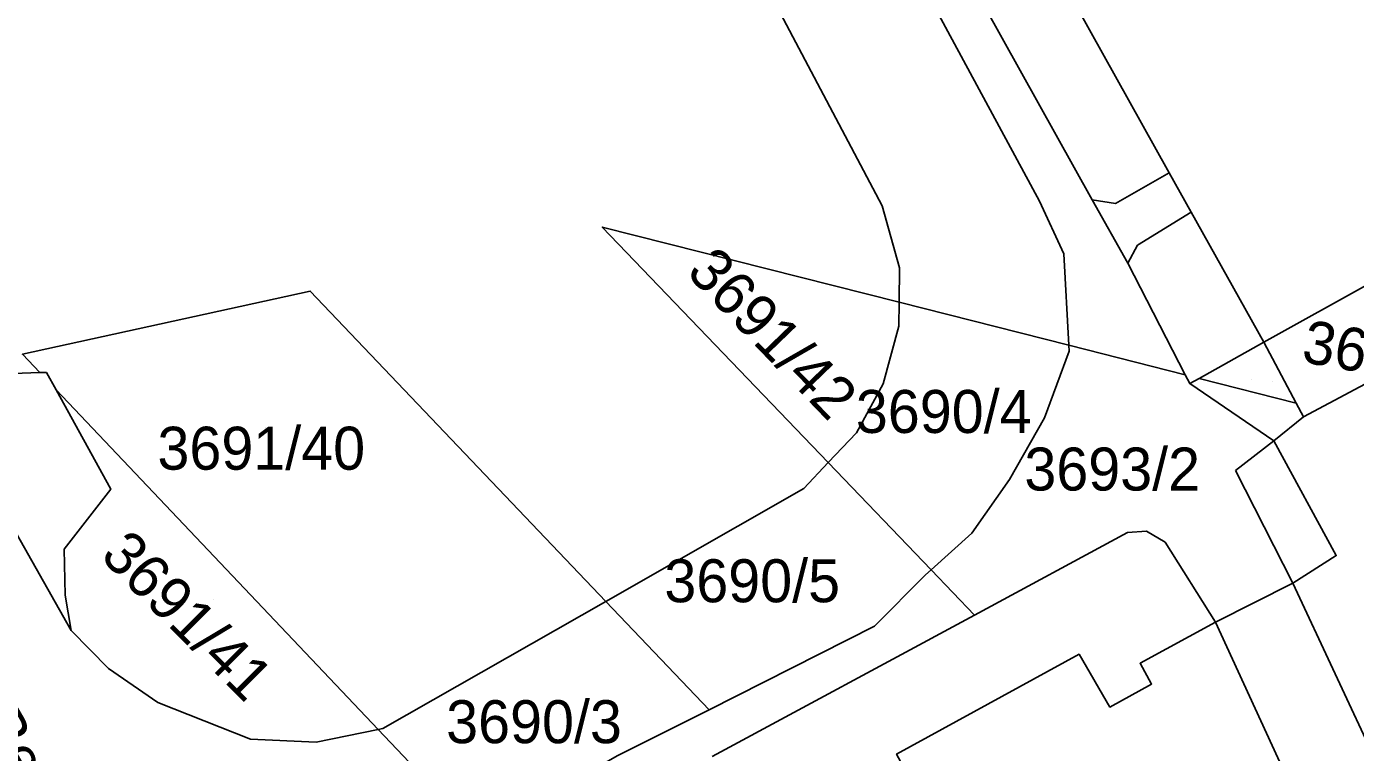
# Model space of a CAD drawing. Extents: x -262715 to -259381, y -1237238 to -1231182.
# Drawn here: x -261814.6 to -261752.7, y -1235639 to -1235605.2 of the extents above; entities that cross this region are included whole.
import ezdxf

# ---------------------------------------------------------------- set-up
doc = ezdxf.new("R2010")
doc.units = 0
for name, color, linetype in [('body_kn', 7, 'Continuous'), ('kladpar_druhypozemkov', 7, 'Continuous'), ('kladpar_hranice', 7, 'Continuous'), ('kladpar_parcelnecisla', 7, 'Continuous'), ('kladpar_plochy', 7, 'Continuous'), ('kladpar_sipky', 7, 'Continuous'), ('popisy', 7, 'Continuous'), ('zappar_hrandruhpozemk', 7, 'Continuous')]:
    doc.layers.add(name, color=color, linetype=linetype)

msp = doc.modelspace()

# ---------------------------------------------------------------- linework, layer by layer
at = {"layer": 'body_kn'}
for p, q in [((-261761.39, -1235612.05), (-261761.39, -1235612.05)), ((-261774.75, -1235613.59), (-261774.75, -1235613.59)), ((-261767.43, -1235613.37), (-261767.43, -1235613.37)), ((-261764.98, -1235613.31), (-261764.98, -1235613.31)), ((-261764.98, -1235613.31), (-261764.98, -1235613.31)), ((-261763.89, -1235613.48), (-261763.89, -1235613.48)), ((-261760.36, -1235613.89), (-261760.36, -1235613.89)), ((-261760.36, -1235613.89), (-261760.36, -1235613.89)), ((-261787.78, -1235614.58), (-261787.78, -1235614.58)), ((-261787.78, -1235614.58), (-261787.78, -1235614.58)), ((-261762.87, -1235615.42), (-261762.87, -1235615.42)), ((-261766.29, -1235615.83), (-261766.29, -1235615.83)), ((-261773.95, -1235616.47), (-261773.95, -1235616.47)), ((-261763.32, -1235616.26), (-261763.32, -1235616.26)), ((-261801.37, -1235617.56), (-261801.37, -1235617.56)), ((-261773.96, -1235618.08), (-261773.96, -1235618.08)), ((-261773.96, -1235618.08), (-261773.96, -1235618.08)), ((-261773.97, -1235619.19), (-261773.97, -1235619.19)), ((-261766.06, -1235620.08), (-261766.06, -1235620.08)), ((-261766.06, -1235620.08), (-261766.06, -1235620.08)), ((-261766.05, -1235620.36), (-261766.05, -1235620.36)), ((-261756.99, -1235619.94), (-261756.99, -1235619.94)), ((-261813.96, -1235621.35), (-261813.96, -1235621.35)), ((-261813.65, -1235621.34), (-261813.65, -1235621.34)), ((-261760.64, -1235621.46), (-261760.64, -1235621.46)), ((-261760.64, -1235621.46), (-261760.64, -1235621.46)), ((-261760, -1235621.62), (-261760, -1235621.62)), ((-261760, -1235621.62), (-261760, -1235621.62)), ((-261813.2, -1235622.15), (-261813.2, -1235622.15)), ((-261813.2, -1235622.15), (-261813.2, -1235622.15)), ((-261774.7, -1235621.88), (-261774.7, -1235621.88)), ((-261760.43, -1235621.86), (-261760.43, -1235621.86)), ((-261760.43, -1235621.86), (-261760.43, -1235621.86)), ((-261755.48, -1235622.77), (-261755.48, -1235622.77)), ((-261755.48, -1235622.77), (-261755.48, -1235622.77)), ((-261767.19, -1235623.45), (-261767.19, -1235623.45)), ((-261755.14, -1235623.41), (-261755.14, -1235623.41)), ((-261775.95, -1235624.16), (-261775.95, -1235624.16)), ((-261756.52, -1235624.52), (-261756.52, -1235624.52)), ((-261777.26, -1235625.54), (-261777.26, -1235625.54)), ((-261758.3, -1235625.9), (-261758.3, -1235625.9)), ((-261768.82, -1235626.33), (-261768.82, -1235626.33)), ((-261810.66, -1235626.77), (-261810.66, -1235626.77)), ((-261778.4, -1235626.74), (-261778.4, -1235626.74)), ((-261770.57, -1235628.83), (-261770.57, -1235628.83)), ((-261763.33, -1235628.8), (-261763.33, -1235628.8)), ((-261763.33, -1235628.8), (-261763.33, -1235628.8)), ((-261762.45, -1235628.73), (-261762.45, -1235628.73)), ((-261812.82, -1235629.57), (-261812.82, -1235629.57)), ((-261761.58, -1235629.25), (-261761.58, -1235629.25)), ((-261753.61, -1235629.87), (-261753.61, -1235629.87)), ((-261772.73, -1235630.76), (-261772.73, -1235630.76)), ((-261772.47, -1235630.53), (-261772.47, -1235630.53)), ((-261755.64, -1235631.15), (-261755.64, -1235631.15)), ((-261755.64, -1235631.15), (-261755.64, -1235631.15)), ((-261812.78, -1235631.71), (-261812.78, -1235631.71)), ((-261787.61, -1235632), (-261787.61, -1235632)), ((-261787.61, -1235632), (-261787.61, -1235632)), ((-261770.45, -1235632.64), (-261770.45, -1235632.64)), ((-261770.45, -1235632.64), (-261770.45, -1235632.64)), ((-261812.5, -1235633.36), (-261812.5, -1235633.36)), ((-261775.1, -1235633.15), (-261775.1, -1235633.15)), ((-261759.23, -1235632.96), (-261759.23, -1235632.96)), ((-261759.23, -1235632.96), (-261759.23, -1235632.96)), ((-261765.58, -1235634.46), (-261765.58, -1235634.46)), ((-261810.77, -1235635.13), (-261810.77, -1235635.13)), ((-261762.74, -1235634.88), (-261762.74, -1235634.88)), ((-261762.21, -1235635.85), (-261762.21, -1235635.85)), ((-261808.46, -1235636.7), (-261808.46, -1235636.7)), ((-261782.81, -1235637.04), (-261782.81, -1235637.04)), ((-261764.15, -1235636.92), (-261764.15, -1235636.92)), ((-261804.16, -1235638.41), (-261804.16, -1235638.41)), ((-261798.21, -1235637.96), (-261798.21, -1235637.96)), ((-261798.21, -1235637.96), (-261798.21, -1235637.96)), ((-261797.99, -1235637.92), (-261797.99, -1235637.92)), ((-261801.09, -1235638.55), (-261801.09, -1235638.55))]:
    msp.add_line(p, q, dxfattribs=at)
at = {"layer": 'kladpar_druhypozemkov'}
for p, q in [((-261777.83, -1235619.95), (-261777.83, -1235619.95)), ((-261757.54, -1235621.68), (-261757.54, -1235621.68)), ((-261771.12, -1235622.46), (-261771.12, -1235622.46)), ((-261803.45, -1235623.89), (-261803.45, -1235623.89)), ((-261762.61, -1235625.08), (-261762.61, -1235625.08)), ((-261779.82, -1235630.38), (-261779.82, -1235630.38)), ((-261805.88, -1235631.91), (-261805.88, -1235631.91)), ((-261789.7, -1235637.25), (-261789.7, -1235637.25))]:
    msp.add_line(p, q, dxfattribs=at)
at = {"layer": 'kladpar_hranice'}
for p, q in [((-261787.78, -1235614.58), (-261773.96, -1235618.08)), ((-261777.26, -1235625.54), (-261787.78, -1235614.58)), ((-261766.06, -1235620.08), (-261773.96, -1235618.08)), ((-261773.96, -1235618.08), (-261766.06, -1235620.08)), ((-261760.64, -1235621.46), (-261766.06, -1235620.08)), ((-261766.06, -1235620.08), (-261760.64, -1235621.46)), ((-261760, -1235621.62), (-261755.48, -1235622.77)), ((-261755.48, -1235622.77), (-261760, -1235621.62)), ((-261772.47, -1235630.53), (-261777.26, -1235625.54)), ((-261777.26, -1235625.54), (-261772.47, -1235630.53)), ((-261770.45, -1235632.64), (-261772.47, -1235630.53)), ((-261772.47, -1235630.53), (-261770.45, -1235632.64))]:
    msp.add_line(p, q, dxfattribs=at)
for points in [[(-261817.04, -1235479.13), (-261811.93, -1235487.32), (-261810.24, -1235489.54), (-261808.44, -1235488.8), (-261787.74, -1235526.24), (-261789.46, -1235529.01), (-261788.23, -1235531.77), (-261787.63, -1235534.99), (-261787.64, -1235538.06), (-261788.08, -1235541.41), (-261790.06, -1235545.16), (-261794.1, -1235552.69), (-261796.04, -1235557.46), (-261794.6, -1235563.43), (-261787.63, -1235575.97), (-261767.43, -1235613.37), (-261766.29, -1235615.83), (-261766.06, -1235620.08)], [(-261821.26, -1235493.05), (-261799.72, -1235531.52), (-261795.98, -1235529.47), (-261794.76, -1235533.58), (-261794.72, -1235538.23), (-261795.57, -1235541.05), (-261797.15, -1235543.68), (-261799.29, -1235545.56), (-261801.99, -1235546.29), (-261804.7, -1235544.72), (-261810, -1235547.85), (-261793.14, -1235578.78), (-261774.75, -1235613.59), (-261773.95, -1235616.47), (-261773.96, -1235618.08)], [(-261773.96, -1235618.08), (-261773.95, -1235616.47), (-261774.75, -1235613.59), (-261793.14, -1235578.78), (-261810, -1235547.85), (-261804.7, -1235544.72), (-261801.99, -1235546.29), (-261799.29, -1235545.56), (-261797.15, -1235543.68), (-261795.57, -1235541.05), (-261794.72, -1235538.23), (-261794.76, -1235533.58), (-261795.98, -1235529.47), (-261799.72, -1235531.52), (-261821.26, -1235493.05)], [(-261766.06, -1235620.08), (-261766.29, -1235615.83), (-261767.43, -1235613.37), (-261787.63, -1235575.97), (-261794.6, -1235563.43), (-261796.04, -1235557.46), (-261794.1, -1235552.69), (-261790.49, -1235547.49), (-261783.83, -1235539.83), (-261782.96, -1235536.55), (-261778.95, -1235541.86)], [(-261778.95, -1235541.86), (-261779.61, -1235541.34), (-261780.59, -1235541.77), (-261792.1, -1235554.96), (-261793.58, -1235557.53), (-261792.61, -1235562.66), (-261781.79, -1235582.48), (-261780.06, -1235585.84), (-261773.44, -1235598), (-261771.67, -1235601.26), (-261764.98, -1235613.31), (-261763.32, -1235616.26), (-261760.64, -1235621.46)], [(-261746.87, -1235614.31), (-261756.99, -1235619.94), (-261760.36, -1235613.89), (-261761.39, -1235612.05), (-261765.7, -1235604.31), (-261768.86, -1235598.64), (-261769.84, -1235596.88), (-261774.2, -1235589.06), (-261777.36, -1235583.38), (-261778.39, -1235581.54), (-261782.88, -1235573.48), (-261780.38, -1235572.07), (-261771.93, -1235567.41)], [(-261765.7, -1235604.31), (-261761.39, -1235612.05), (-261760.36, -1235613.89), (-261756.99, -1235619.94), (-261760, -1235621.62), (-261760.43, -1235621.86), (-261760.64, -1235621.46), (-261763.32, -1235616.26), (-261764.98, -1235613.31), (-261771.67, -1235601.26)], [(-261746.87, -1235614.31), (-261744.89, -1235617.96), (-261743.11, -1235621.2), (-261744.08, -1235621.73), (-261743.02, -1235623.67), (-261740.4, -1235622.23), (-261735.74, -1235630.75), (-261751.7, -1235639.59), (-261755.64, -1235631.15), (-261753.61, -1235629.87), (-261756.52, -1235624.52), (-261755.14, -1235623.41), (-261755.48, -1235622.77), (-261756.99, -1235619.94), (-261746.87, -1235614.31)], [(-261773.96, -1235618.08), (-261787.78, -1235614.58), (-261777.26, -1235625.54)], [(-261787.61, -1235632), (-261801.37, -1235617.56), (-261814.77, -1235620.5), (-261813.96, -1235621.35), (-261816.87, -1235621.46)], [(-261798.21, -1235637.96), (-261813.2, -1235622.15), (-261813.65, -1235621.34), (-261813.96, -1235621.35), (-261814.77, -1235620.5), (-261801.37, -1235617.56), (-261787.61, -1235632), (-261797.99, -1235637.92), (-261798.21, -1235637.96)], [(-261773.96, -1235618.08), (-261773.97, -1235619.19), (-261774.7, -1235621.88), (-261775.95, -1235624.16), (-261777.26, -1235625.54)], [(-261777.26, -1235625.54), (-261775.95, -1235624.16), (-261774.7, -1235621.88), (-261773.97, -1235619.19), (-261773.96, -1235618.08)], [(-261766.06, -1235620.08), (-261766.05, -1235620.36), (-261767.19, -1235623.45), (-261768.82, -1235626.33), (-261770.57, -1235628.83), (-261772.47, -1235630.53)], [(-261772.47, -1235630.53), (-261770.57, -1235628.83), (-261768.82, -1235626.33), (-261767.19, -1235623.45), (-261766.05, -1235620.36), (-261766.06, -1235620.08)], [(-261760, -1235621.62), (-261756.99, -1235619.94), (-261755.48, -1235622.77)], [(-261816.87, -1235621.46), (-261813.96, -1235621.35), (-261813.65, -1235621.34), (-261813.2, -1235622.15), (-261810.66, -1235626.77), (-261812.82, -1235629.57), (-261812.78, -1235631.71), (-261812.5, -1235633.36), (-261810.77, -1235635.13), (-261808.46, -1235636.7), (-261804.16, -1235638.41), (-261801.09, -1235638.55), (-261798.21, -1235637.96), (-261793.56, -1235642.86)], [(-261760.64, -1235621.46), (-261760.43, -1235621.86), (-261760, -1235621.62)], [(-261813.2, -1235622.15), (-261798.21, -1235637.96), (-261801.09, -1235638.55), (-261804.16, -1235638.41), (-261808.46, -1235636.7), (-261810.77, -1235635.13), (-261812.5, -1235633.36), (-261812.78, -1235631.71), (-261812.82, -1235629.57), (-261810.66, -1235626.77), (-261813.2, -1235622.15)], [(-261755.48, -1235622.77), (-261755.14, -1235623.41), (-261756.52, -1235624.52), (-261753.61, -1235629.87), (-261755.64, -1235631.15), (-261759.23, -1235632.96), (-261761.58, -1235629.25), (-261762.45, -1235628.73), (-261763.33, -1235628.8), (-261770.45, -1235632.64)], [(-261777.26, -1235625.54), (-261778.4, -1235626.74), (-261787.61, -1235632)], [(-261787.61, -1235632), (-261778.4, -1235626.74), (-261777.26, -1235625.54)], [(-261782.66, -1235639.22), (-261770.45, -1235632.64), (-261763.33, -1235628.8)], [(-261763.33, -1235628.8), (-261762.45, -1235628.73), (-261761.58, -1235629.25), (-261759.23, -1235632.96), (-261762.74, -1235634.88), (-261762.21, -1235635.85), (-261764.15, -1235636.92), (-261765.58, -1235634.46), (-261774.08, -1235639.11)], [(-261772.47, -1235630.53), (-261772.73, -1235630.76), (-261775.1, -1235633.15), (-261782.81, -1235637.04), (-261787.61, -1235632)], [(-261787.06, -1235639.18), (-261782.81, -1235637.04), (-261775.1, -1235633.15), (-261772.73, -1235630.76), (-261772.47, -1235630.53)], [(-261755.64, -1235631.15), (-261751.7, -1235639.59), (-261750.47, -1235641.76), (-261754.24, -1235643.82), (-261753.32, -1235645.49), (-261758.77, -1235648.52), (-261757.51, -1235650.57), (-261758.6, -1235651.11), (-261765.69, -1235654.47), (-261774.08, -1235639.11), (-261765.58, -1235634.46), (-261764.15, -1235636.92), (-261762.21, -1235635.85), (-261762.74, -1235634.88), (-261759.23, -1235632.96), (-261755.64, -1235631.15)], [(-261793.56, -1235642.86), (-261798.21, -1235637.96), (-261797.99, -1235637.92), (-261787.61, -1235632), (-261782.81, -1235637.04), (-261787.06, -1235639.18), (-261793.56, -1235642.86)], [(-261770.45, -1235632.64), (-261782.66, -1235639.22)]]:
    msp.add_lwpolyline(points, dxfattribs=at)
at = {"layer": 'kladpar_plochy'}
for points in [[(-261821.26, -1235493.05), (-261799.72, -1235531.52), (-261795.98, -1235529.47), (-261794.76, -1235533.58), (-261794.72, -1235538.23), (-261795.57, -1235541.05), (-261797.15, -1235543.68), (-261799.29, -1235545.56), (-261801.99, -1235546.29), (-261804.7, -1235544.72), (-261810, -1235547.85), (-261793.14, -1235578.78), (-261774.75, -1235613.59), (-261773.95, -1235616.47), (-261773.96, -1235618.08), (-261787.78, -1235614.58), (-261777.26, -1235625.54), (-261778.4, -1235626.74), (-261787.61, -1235632), (-261801.37, -1235617.56), (-261814.77, -1235620.5), (-261813.96, -1235621.35), (-261816.87, -1235621.46)], [(-261790.06, -1235545.16), (-261794.1, -1235552.69), (-261796.04, -1235557.46), (-261794.6, -1235563.43), (-261787.63, -1235575.97), (-261767.43, -1235613.37), (-261766.29, -1235615.83), (-261766.06, -1235620.08), (-261773.96, -1235618.08), (-261773.95, -1235616.47), (-261774.75, -1235613.59), (-261793.14, -1235578.78), (-261810, -1235547.85), (-261804.7, -1235544.72), (-261801.99, -1235546.29), (-261799.29, -1235545.56), (-261797.15, -1235543.68)], [(-261746.87, -1235614.31), (-261756.99, -1235619.94), (-261760.36, -1235613.89), (-261761.39, -1235612.05), (-261765.7, -1235604.31), (-261768.86, -1235598.64), (-261769.84, -1235596.88), (-261774.2, -1235589.06), (-261777.36, -1235583.38), (-261778.39, -1235581.54), (-261782.88, -1235573.48), (-261780.38, -1235572.07), (-261771.93, -1235567.41), (-261768.48, -1235573.73), (-261766.38, -1235572.58), (-261764.57, -1235575.89), (-261766.68, -1235577.03), (-261763.4, -1235583.04), (-261760.15, -1235588.99), (-261758.07, -1235587.85), (-261756.25, -1235591.17), (-261758.34, -1235592.31), (-261755.08, -1235598.28), (-261751.83, -1235604.24)], [(-261765.7, -1235604.31), (-261761.39, -1235612.05), (-261760.36, -1235613.89), (-261756.99, -1235619.94), (-261760, -1235621.62), (-261760.43, -1235621.86), (-261760.64, -1235621.46), (-261763.32, -1235616.26), (-261764.98, -1235613.31), (-261771.67, -1235601.26)], [(-261816.87, -1235621.46), (-261813.96, -1235621.35), (-261813.65, -1235621.34), (-261813.2, -1235622.15), (-261810.66, -1235626.77), (-261812.82, -1235629.57), (-261812.78, -1235631.71), (-261812.5, -1235633.36), (-261810.77, -1235635.13), (-261808.46, -1235636.7), (-261804.16, -1235638.41), (-261801.09, -1235638.55), (-261798.21, -1235637.96), (-261793.56, -1235642.86)], [(-261782.66, -1235639.22), (-261770.45, -1235632.64), (-261763.33, -1235628.8), (-261762.45, -1235628.73), (-261761.58, -1235629.25), (-261759.23, -1235632.96), (-261762.74, -1235634.88), (-261762.21, -1235635.85), (-261764.15, -1235636.92), (-261765.58, -1235634.46), (-261774.08, -1235639.11)], [(-261787.06, -1235639.18), (-261782.81, -1235637.04), (-261775.1, -1235633.15), (-261772.73, -1235630.76), (-261772.47, -1235630.53), (-261770.45, -1235632.64), (-261782.66, -1235639.22)]]:
    msp.add_lwpolyline(points, dxfattribs=at)
for points in [[(-261778.95, -1235541.86), (-261779.61, -1235541.34), (-261780.59, -1235541.77), (-261792.1, -1235554.96), (-261793.58, -1235557.53), (-261792.61, -1235562.66), (-261781.79, -1235582.48), (-261780.06, -1235585.84), (-261773.44, -1235598), (-261771.67, -1235601.26), (-261764.98, -1235613.31), (-261763.32, -1235616.26), (-261760.64, -1235621.46), (-261766.06, -1235620.08), (-261766.29, -1235615.83), (-261767.43, -1235613.37), (-261787.63, -1235575.97), (-261794.6, -1235563.43), (-261796.04, -1235557.46), (-261794.1, -1235552.69), (-261790.49, -1235547.49), (-261783.83, -1235539.83), (-261782.96, -1235536.55)], [(-261746.87, -1235614.31), (-261744.89, -1235617.96), (-261743.11, -1235621.2), (-261744.08, -1235621.73), (-261743.02, -1235623.67), (-261740.4, -1235622.23), (-261735.74, -1235630.75), (-261751.7, -1235639.59), (-261755.64, -1235631.15), (-261753.61, -1235629.87), (-261756.52, -1235624.52), (-261755.14, -1235623.41), (-261755.48, -1235622.77), (-261756.99, -1235619.94)], [(-261787.78, -1235614.58), (-261773.96, -1235618.08), (-261773.97, -1235619.19), (-261774.7, -1235621.88), (-261775.95, -1235624.16), (-261777.26, -1235625.54)], [(-261798.21, -1235637.96), (-261813.2, -1235622.15), (-261813.65, -1235621.34), (-261813.96, -1235621.35), (-261814.77, -1235620.5), (-261801.37, -1235617.56), (-261787.61, -1235632), (-261797.99, -1235637.92)], [(-261773.96, -1235618.08), (-261766.06, -1235620.08), (-261766.05, -1235620.36), (-261767.19, -1235623.45), (-261768.82, -1235626.33), (-261770.57, -1235628.83), (-261772.47, -1235630.53), (-261777.26, -1235625.54), (-261775.95, -1235624.16), (-261774.7, -1235621.88), (-261773.97, -1235619.19)], [(-261766.06, -1235620.08), (-261760.64, -1235621.46), (-261760.43, -1235621.86), (-261760, -1235621.62), (-261755.48, -1235622.77), (-261755.14, -1235623.41), (-261756.52, -1235624.52), (-261753.61, -1235629.87), (-261755.64, -1235631.15), (-261759.23, -1235632.96), (-261761.58, -1235629.25), (-261762.45, -1235628.73), (-261763.33, -1235628.8), (-261770.45, -1235632.64), (-261772.47, -1235630.53), (-261770.57, -1235628.83), (-261768.82, -1235626.33), (-261767.19, -1235623.45), (-261766.05, -1235620.36)], [(-261760, -1235621.62), (-261756.99, -1235619.94), (-261755.48, -1235622.77)], [(-261813.2, -1235622.15), (-261798.21, -1235637.96), (-261801.09, -1235638.55), (-261804.16, -1235638.41), (-261808.46, -1235636.7), (-261810.77, -1235635.13), (-261812.5, -1235633.36), (-261812.78, -1235631.71), (-261812.82, -1235629.57), (-261810.66, -1235626.77)], [(-261787.61, -1235632), (-261778.4, -1235626.74), (-261777.26, -1235625.54), (-261772.47, -1235630.53), (-261772.73, -1235630.76), (-261775.1, -1235633.15), (-261782.81, -1235637.04)], [(-261755.64, -1235631.15), (-261751.7, -1235639.59), (-261750.47, -1235641.76), (-261754.24, -1235643.82), (-261753.32, -1235645.49), (-261758.77, -1235648.52), (-261757.51, -1235650.57), (-261758.6, -1235651.11), (-261765.69, -1235654.47), (-261774.08, -1235639.11), (-261765.58, -1235634.46), (-261764.15, -1235636.92), (-261762.21, -1235635.85), (-261762.74, -1235634.88), (-261759.23, -1235632.96)], [(-261793.56, -1235642.86), (-261798.21, -1235637.96), (-261797.99, -1235637.92), (-261787.61, -1235632), (-261782.81, -1235637.04), (-261787.06, -1235639.18)]]:
    msp.add_lwpolyline(points, close=True, dxfattribs=at)
at = {"layer": 'kladpar_sipky'}
msp.add_line((-261756.57, -1235621.77), (-261756.57, -1235621.77), dxfattribs=at)
at = {"layer": 'zappar_hrandruhpozemk'}
for p, q in [((-261763.89, -1235613.48), (-261761.39, -1235612.05)), ((-261764.98, -1235613.31), (-261763.89, -1235613.48)), ((-261760.36, -1235613.89), (-261762.87, -1235615.42)), ((-261762.87, -1235615.42), (-261763.32, -1235616.26)), ((-261744.89, -1235617.96), (-261755.14, -1235623.41)), ((-261820.45, -1235619.29), (-261812.5, -1235633.36)), ((-261760.43, -1235621.86), (-261756.52, -1235624.52)), ((-261758.3, -1235625.9), (-261756.52, -1235624.52)), ((-261758.3, -1235625.9), (-261755.64, -1235631.15)), ((-261759.23, -1235632.96), (-261754.24, -1235643.82))]:
    msp.add_line(p, q, dxfattribs=at)

# ---------------------------------------------------------------- texts
at = {"layer": 'kladpar_parcelnecisla'}
for s, rotation, p in [('3691/42', 314, (-261783.919, -1235616.731)), ('3693/4', 350, (-261755.282, -1235620.847)), ('3691/41', 315, (-261811.203, -1235629.941))]:
    msp.add_text(s, height=2, rotation=rotation, dxfattribs=at).set_placement(p)
for s, p in [('3690/4', (-261775.974, -1235624.16)), ('3691/40', (-261808.485, -1235625.87)), ('3693/2', (-261768.131, -1235626.84)), ('3690/5', (-261784.889, -1235632.04)), ('3690/3', (-261795.046, -1235638.6))]:
    msp.add_text(s, height=2, dxfattribs=at).set_placement(p)
at = {"layer": 'popisy'}
msp.add_text('Berlínska', height=2, rotation=300, dxfattribs=at).set_placement((-261816.868, -1235637.652))

doc.saveas('drawing.dxf')
